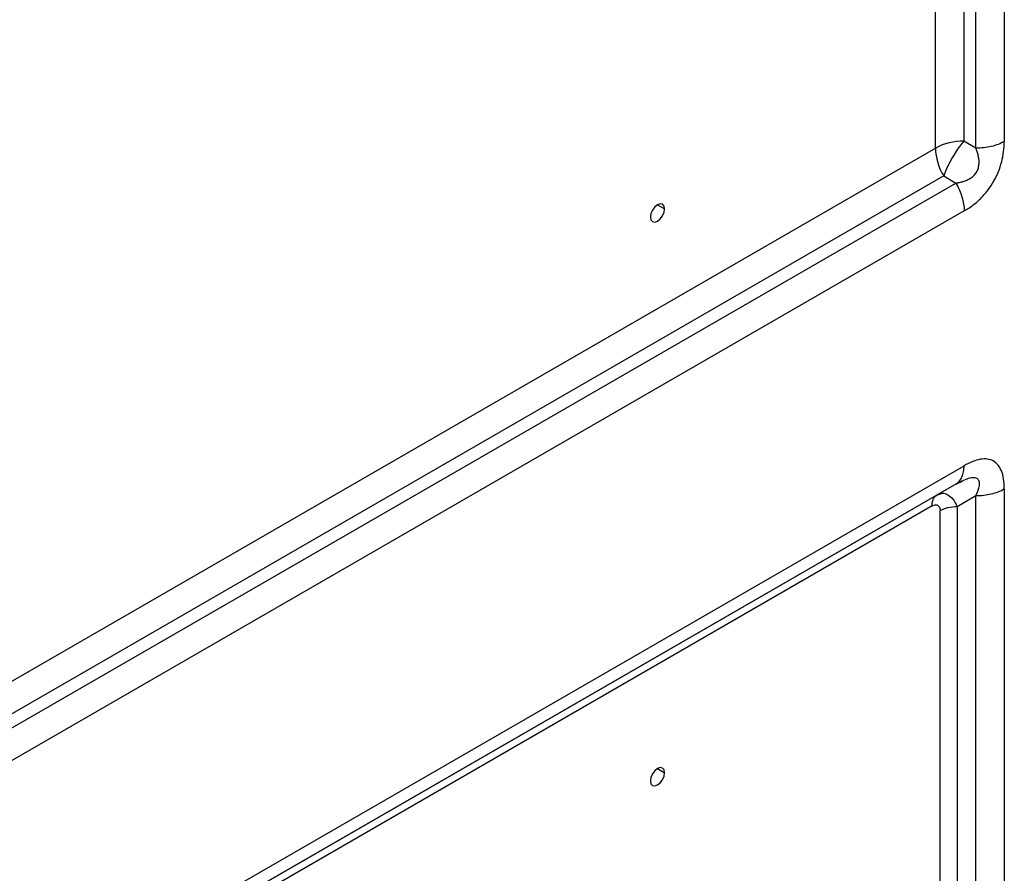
# Model space of a CAD drawing. Header units: millimetres. Extents: x 0 to 1118, y 0 to 864.
# Tile 284 of 397: x 960 to 972, y 718 to 729. Entities that reach past the tile are written whole.
import ezdxf

# ---------------------------------------------------------------- set-up
doc = ezdxf.new("R2010")
doc.units = ezdxf.units.MM

msp = doc.modelspace()

# ---------------------------------------------------------------- linework, layer by layer
at = {"color": 7, "linetype": 'Continuous', "lineweight": 25}
for p, q in [((972.0276, 738.699), (972.0276, 727.5998)), ((971.5226, 738.5946), (971.5226, 727.6027)), ((971.674, 727.5153), (971.674, 738.6144)), ((971.169, 727.5182), (971.169, 738.5101)), ((947.5966, 713.9102), (971.169, 727.5182)), ((971.674, 727.5153), (971.5226, 727.6027)), ((971.2726, 727.1697), (947.7002, 713.5617)), ((971.2726, 727.1697), (971.424, 727.0823)), ((947.7002, 713.3868), (971.424, 727.0823)), ((971.5276, 726.7338), (947.5966, 712.9188)), ((947.5966, 709.7463), (971.5275, 723.5614)), ((971.424, 723.3325), (947.7002, 709.637)), ((971.424, 723.3325), (971.1897, 723.1972)), ((971.424, 723.3325), (971.4857, 723.3619)), ((971.424, 723.3325), (971.4446, 723.3495)), ((971.4431, 723.3461), (971.5009, 723.3729)), ((947.7002, 709.637), (971.1897, 723.1972)), ((971.1768, 723.1865), (971.1897, 723.1972)), ((971.1897, 723.1972), (971.209, 723.2029)), ((972.0276, 723.2726), (972.0276, 713.5971)), ((971.4397, 723.0528), (971.674, 723.1881)), ((971.674, 713.7517), (971.674, 723.1881)), ((971.1276, 723.0598), (947.638, 709.4996)), ((971.2276, 713.8362), (971.2276, 723.0021)), ((971.4397, 723.0528), (971.4397, 713.887))]:
    msp.add_line(p, q, dxfattribs=at)
at = {"color": 8, "linetype": 'Continuous', "lineweight": 25}
for p, q in [((967.709, 726.8111), (967.7974, 726.76)), ((967.709, 719.7888), (967.7974, 719.7378))]:
    msp.add_line(p, q, dxfattribs=at)
at = {"color": 7, "linetype": 'Continuous', "lineweight": 25, "flags": 128}
for points in [[(967.7974, 726.76), (967.7907, 726.7952), (967.7715, 726.8173), (967.7428, 726.8228), (967.709, 726.8111), (967.6752, 726.7838), (967.6465, 726.7451), (967.6273, 726.7009), (967.6206, 726.658)], [(967.6206, 726.658), (967.6273, 726.6228), (967.6465, 726.6008), (967.6752, 726.5952), (967.709, 726.6069), (967.7428, 726.6342), (967.7715, 726.6729), (967.7907, 726.7171), (967.7974, 726.76)], [(967.7974, 719.7378), (967.7907, 719.773), (967.7715, 719.795), (967.7428, 719.8006), (967.709, 719.7888), (967.6752, 719.7615), (967.6465, 719.7228), (967.6273, 719.6787), (967.6206, 719.6357)], [(967.6206, 719.6357), (967.6273, 719.6006), (967.6465, 719.5785), (967.6752, 719.5729), (967.709, 719.5847), (967.7428, 719.612), (967.7715, 719.6507), (967.7907, 719.6948), (967.7974, 719.7378)]]:
    msp.add_lwpolyline(points, dxfattribs=at)
at = {"color": 7, "linetype": 'Continuous', "lineweight": 25}
for centre, radius, start, end in [((971.5082, 726.8814), 0.7215, 88.8559, 118.04026), ((971.89, 727.5428), 0.7214, 181.95649, 211.14372), ((972.5869, 726.6996), 1.3959, 139.68309, 160.31689)]:
    msp.add_arc(centre, radius, start, end, dxfattribs=at)
for points, knots in [([(971.424, 727.0823), (971.4318, 727.0833), (971.4474, 727.0854), (971.4707, 727.0897), (971.4939, 727.0951), (971.5171, 727.1016), (971.5403, 727.1095), (971.5633, 727.1189), (971.5862, 727.1301), (971.6087, 727.1435), (971.6304, 727.1592), (971.6508, 727.1775), (971.6691, 727.1985), (971.6898, 727.2295), (971.7072, 727.2732), (971.7146, 727.3265), (971.7127, 727.3776), (971.7042, 727.4259), (971.6913, 727.4719), (971.6798, 727.5008), (971.674, 727.5153)], [0, 0, 0, 0, 0.0421003, 0.0838494, 0.1254013, 0.1668817, 0.2083926, 0.2500015, 0.2917648, 0.3337236, 0.3759469, 0.4182203, 0.4602832, 0.5021319, 0.5851478, 0.6688516, 0.7518849, 0.8343642, 0.9167754, 1, 1, 1, 1]), ([(971.5276, 726.7338), (971.5655, 726.7557), (971.6385, 726.8042), (971.7401, 726.8939), (971.8276, 726.995), (971.9004, 727.106), (971.9577, 727.2248), (971.9985, 727.349), (972.0227, 727.4762), (972.0276, 727.5589), (972.0276, 727.5998)], [0, 0, 0, 0, 0.1428917, 0.2724177, 0.3924224, 0.5075945, 0.6228201, 0.741538, 0.8664306, 1, 1, 1, 1]), ([(972.0276, 727.5998), (971.9813, 727.5731), (971.9258, 727.5517), (971.8049, 727.5228), (971.7395, 727.5153), (971.674, 727.5153)], [0, 0, 0, 0, 0.5, 0.5, 1, 1, 1, 1]), ([(971.424, 727.0823), (971.4568, 727.0256), (971.483, 726.9652), (971.5184, 726.846), (971.5276, 726.7872), (971.5276, 726.7338)], [0, 0, 0, 0, 0.5, 0.5, 1, 1, 1, 1]), ([(972.0276, 723.2726), (972.0276, 723.3163), (972.0221, 723.3971), (971.9954, 723.4988), (971.9517, 723.5746), (971.8922, 723.6245), (971.8179, 723.6479), (971.7306, 723.6449), (971.6324, 723.6162), (971.5631, 723.5819), (971.5275, 723.5614)], [0, 0, 0, 0, 0.1424458, 0.2716407, 0.3914757, 0.5066344, 0.6220076, 0.7409858, 0.8661772, 1, 1, 1, 1]), ([(971.674, 723.1881), (971.7395, 723.1881), (971.8049, 723.1956), (971.9258, 723.2245), (971.9813, 723.2459), (972.0276, 723.2726)], [0, 0, 0, 0, 0.5, 0.5, 1, 1, 1, 1]), ([(971.1276, 723.0598), (971.1453, 723.0711), (971.1791, 723.08), (971.2181, 723.059), (971.2285, 723.0245), (971.2276, 723.0021)], [0, 0, 0, 0, 0.3288167, 0.6486102, 1, 1, 1, 1]), ([(971.2276, 723.0021), (971.2553, 723.0181), (971.2886, 723.031), (971.3612, 723.0483), (971.4004, 723.0528), (971.4397, 723.0528)], [0, 0, 0, 0, 0.5, 0.5, 1, 1, 1, 1])]:
    msp.add_open_spline(points, degree=3, knots=knots, dxfattribs=at)
at = {"color": 8, "linetype": 'Continuous', "lineweight": 25}
for points, knots in [([(971.4446, 723.3495), (971.4527, 723.3556), (971.476, 723.373), (971.5023, 723.419), (971.5237, 723.4834), (971.5263, 723.5354), (971.5275, 723.5614)], [0, 0, 0, 0, 0.15054486, 0.43369657, 0.71684829, 1, 1, 1, 1]), ([(971.4857, 723.3619), (971.5119, 723.3758), (971.5617, 723.402), (971.6213, 723.4156), (971.6609, 723.415), (971.6856, 723.4067), (971.703, 723.3907), (971.7158, 723.3611), (971.7158, 723.2953), (971.6907, 723.231), (971.674, 723.1881)], [0, 0, 0, 0, 0.1569219, 0.2973264, 0.3677489, 0.4381613, 0.5086358, 0.5790524, 0.7195083, 1, 1, 1, 1]), ([(971.209, 723.2029), (971.2254, 723.2094), (971.2645, 723.225), (971.327, 723.204), (971.3919, 723.1488), (971.4238, 723.0848), (971.4397, 723.0528)], [0, 0, 0, 0, 0.193164, 0.4620984, 0.7309584, 1, 1, 1, 1]), ([(971.1276, 723.0598), (971.1284, 723.0754), (971.1299, 723.1066), (971.1428, 723.1452), (971.1584, 723.1727), (971.1721, 723.183), (971.1768, 723.1865)], [0, 0, 0, 0, 0.2848547, 0.5697095, 0.8545642, 1, 1, 1, 1])]:
    msp.add_open_spline(points, degree=3, knots=knots, dxfattribs=at)

doc.saveas('drawing.dxf')
